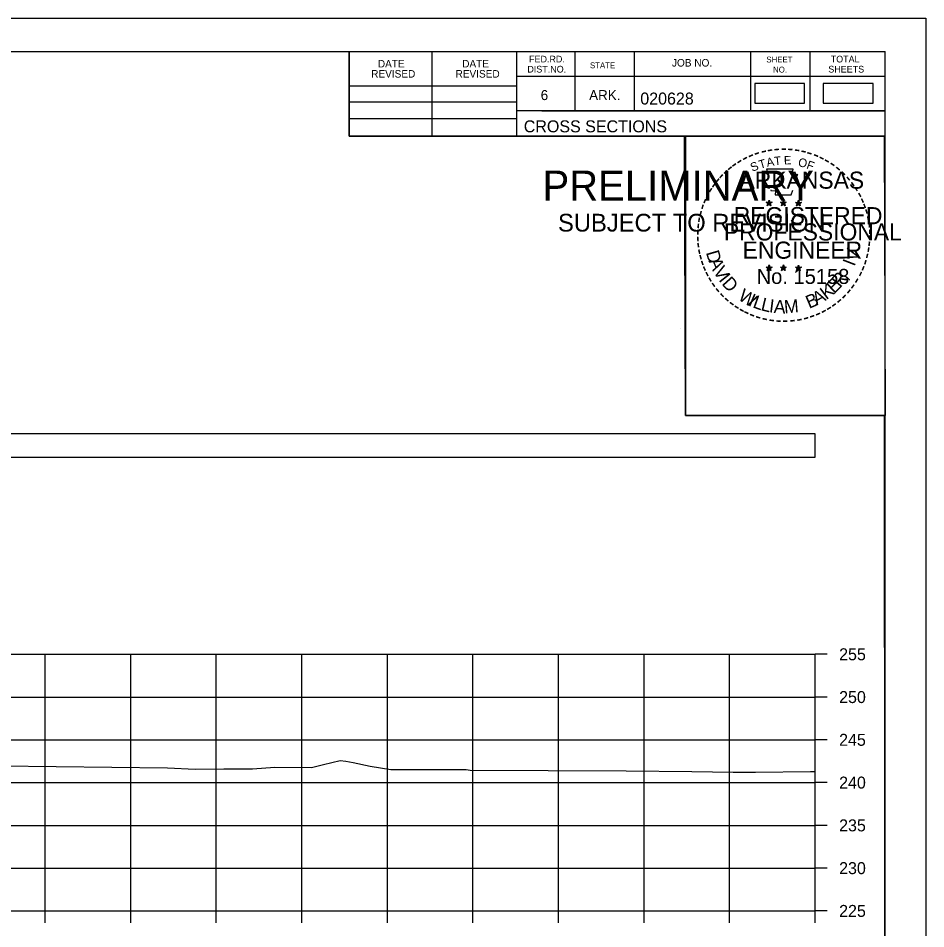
# Model space of a CAD drawing. Extents: x 1369627 to 1374022, y 380035 to 398173.
# Drawn here: x 1372155.4 to 1372261.5, y 383132.4 to 383238.8 of the extents above; entities that cross this region are included whole.
import ezdxf

# ---------------------------------------------------------------- set-up
doc = ezdxf.new("R2010")
doc.units = 0
for name, color, linetype in [('Default', 7, 'Continuous'), ('R_Axis', 7, 'Continuous'), ('R_Axis Annot', 7, 'Continuous'), ('R_Border', 7, 'Continuous'), ('R_Border PE', 7, 'Continuous'), ('R_Border Prem', 7, 'Continuous'), ('R_Exist Surface', 7, 'Continuous'), ('R_Grid', 7, 'Continuous'), ('R_No Plot', 7, 'Continuous')]:
    doc.layers.add(name, color=color, linetype=linetype)

msp = doc.modelspace()

# ---------------------------------------------------------------- linework, layer by layer
at = {"layer": 'Default'}
for points in [[(1372241.46, 383228.91), (1372247.3, 383228.91), (1372247.3, 383231.22), (1372241.46, 383231.22)], [(1372249.48, 383228.91), (1372255.32, 383228.91), (1372255.32, 383231.22), (1372249.48, 383231.22)], [(1371948.53, 383187.54), (1372248.53, 383187.54), (1372248.53, 383190.24), (1371948.53, 383190.24)]]:
    msp.add_lwpolyline(points, close=True, dxfattribs=at)
at = {"layer": 'R_Axis'}
for p, q in [((1372248.53, 383134.49), (1372248.53, 383164.49)), ((1372249.93, 383164.49), (1372248.53, 383164.49)), ((1372249.93, 383159.49), (1372248.53, 383159.49)), ((1372249.93, 383154.49), (1372248.53, 383154.49)), ((1372249.93, 383149.49), (1372248.53, 383149.49)), ((1372249.93, 383144.49), (1372248.53, 383144.49)), ((1372249.93, 383139.49), (1372248.53, 383139.49)), ((1371948.53, 383134.49), (1372248.53, 383134.49)), ((1372158.53, 383133.09), (1372158.53, 383134.49)), ((1372168.53, 383133.09), (1372168.53, 383134.49)), ((1372178.53, 383133.09), (1372178.53, 383134.49)), ((1372188.53, 383133.09), (1372188.53, 383134.49)), ((1372198.53, 383133.09), (1372198.53, 383134.49)), ((1372208.53, 383133.09), (1372208.53, 383134.49)), ((1372218.53, 383133.09), (1372218.53, 383134.49)), ((1372228.53, 383133.09), (1372228.53, 383134.49)), ((1372238.53, 383133.09), (1372238.53, 383134.49)), ((1372248.53, 383133.09), (1372248.53, 383134.49)), ((1372249.93, 383134.49), (1372248.53, 383134.49))]:
    msp.add_line(p, q, dxfattribs=at)
at = {"layer": 'R_Border'}
for p, q in [((1371940.53, 383234.95), (1372256.71, 383234.95)), ((1372194.07, 383225.07), (1372194.07, 383234.95)), ((1372203.75, 383225.07), (1372203.75, 383234.95)), ((1372213.61, 383234.95), (1372213.61, 383225.07)), ((1372220.45, 383234.95), (1372220.45, 383228.01)), ((1372227.39, 383234.95), (1372227.39, 383228.01)), ((1372240.97, 383234.95), (1372240.97, 383228.01)), ((1372247.91, 383234.95), (1372247.91, 383228.01)), ((1372256.71, 383029.49), (1372256.71, 383234.95)), ((1372256.71, 383232.01), (1372213.61, 383232.01)), ((1372256.71, 383232.03), (1372256.71, 383232.03)), ((1372194.07, 383230.93), (1372213.61, 383230.93)), ((1372194.07, 383229.07), (1372213.61, 383229.07)), ((1372194.07, 383227.13), (1372213.61, 383227.13)), ((1372256.71, 383228.01), (1372213.61, 383228.01)), ((1372216.57, 383228.01), (1372256.71, 383228.01)), ((1372256.71, 383225.07), (1372194.07, 383225.07))]:
    msp.add_line(p, q, dxfattribs=at)
at = {"layer": 'R_Border PE'}
for p, q in [((1372243.14, 383217.58), (1372243.1, 383217.32)), ((1372243.14, 383217.21), (1372243.14, 383217.58)), ((1372243.14, 383217.58), (1372243.19, 383217.33)), ((1372244.81, 383217.58), (1372244.77, 383217.32)), ((1372244.81, 383217.21), (1372244.81, 383217.58)), ((1372244.81, 383217.58), (1372244.86, 383217.33)), ((1372246.58, 383217.56), (1372246.54, 383217.31)), ((1372246.58, 383217.2), (1372246.58, 383217.56)), ((1372246.58, 383217.56), (1372246.63, 383217.31)), ((1372242.79, 383217.32), (1372243.14, 383217.21)), ((1372242.79, 383217.32), (1372243.05, 383217.28)), ((1372242.79, 383217.32), (1372243.03, 383217.2)), ((1372242.93, 383216.91), (1372243.14, 383217.21)), ((1372242.93, 383216.91), (1372243.05, 383217.16)), ((1372242.93, 383216.91), (1372243.14, 383217.13)), ((1372243.49, 383217.32), (1372243.14, 383217.21)), ((1372243.36, 383216.91), (1372243.14, 383217.21)), ((1372243.36, 383216.91), (1372243.14, 383217.13)), ((1372243.49, 383217.32), (1372243.2, 383217.27)), ((1372243.36, 383216.91), (1372243.22, 383217.2)), ((1372243.49, 383217.32), (1372243.29, 383217.22)), ((1372244.46, 383217.32), (1372244.81, 383217.21)), ((1372244.46, 383217.32), (1372244.72, 383217.28)), ((1372244.46, 383217.32), (1372244.7, 383217.2)), ((1372244.6, 383216.91), (1372244.81, 383217.21)), ((1372244.6, 383216.91), (1372244.72, 383217.16)), ((1372244.6, 383216.91), (1372244.81, 383217.13)), ((1372245.16, 383217.32), (1372244.81, 383217.21)), ((1372245.03, 383216.91), (1372244.81, 383217.21)), ((1372245.03, 383216.91), (1372244.81, 383217.13)), ((1372245.16, 383217.32), (1372244.87, 383217.27)), ((1372245.03, 383216.91), (1372244.89, 383217.2)), ((1372245.16, 383217.32), (1372244.96, 383217.22)), ((1372246.23, 383217.31), (1372246.58, 383217.2)), ((1372246.23, 383217.31), (1372246.48, 383217.26)), ((1372246.23, 383217.31), (1372246.47, 383217.19)), ((1372246.36, 383216.9), (1372246.58, 383217.2)), ((1372246.36, 383216.9), (1372246.49, 383217.15)), ((1372246.36, 383216.9), (1372246.58, 383217.12)), ((1372246.92, 383217.31), (1372246.58, 383217.2)), ((1372246.79, 383216.9), (1372246.58, 383217.2)), ((1372246.79, 383216.9), (1372246.58, 383217.12)), ((1372246.92, 383217.31), (1372246.64, 383217.26)), ((1372246.79, 383216.9), (1372246.65, 383217.19)), ((1372246.92, 383217.31), (1372246.72, 383217.21)), ((1372242.79, 383209.75), (1372243.14, 383209.64)), ((1372242.79, 383209.75), (1372243.04, 383209.7)), ((1372242.79, 383209.75), (1372243.03, 383209.63)), ((1372242.92, 383209.34), (1372243.14, 383209.64)), ((1372242.92, 383209.34), (1372243.05, 383209.58)), ((1372242.92, 383209.34), (1372243.14, 383209.56)), ((1372243.14, 383210), (1372243.1, 383209.75)), ((1372243.14, 383209.64), (1372243.14, 383210)), ((1372243.14, 383210), (1372243.19, 383209.75)), ((1372243.49, 383209.75), (1372243.14, 383209.64)), ((1372243.35, 383209.34), (1372243.14, 383209.64)), ((1372243.35, 383209.34), (1372243.14, 383209.55)), ((1372243.49, 383209.75), (1372243.2, 383209.7)), ((1372243.35, 383209.34), (1372243.22, 383209.63)), ((1372243.49, 383209.75), (1372243.28, 383209.65)), ((1372244.46, 383209.75), (1372244.81, 383209.64)), ((1372244.46, 383209.75), (1372244.71, 383209.7)), ((1372244.46, 383209.75), (1372244.7, 383209.63)), ((1372244.59, 383209.34), (1372244.81, 383209.64)), ((1372244.59, 383209.34), (1372244.72, 383209.58)), ((1372244.59, 383209.34), (1372244.81, 383209.56)), ((1372244.81, 383210), (1372244.77, 383209.75)), ((1372244.81, 383209.64), (1372244.81, 383210)), ((1372244.81, 383210), (1372244.86, 383209.75)), ((1372245.16, 383209.75), (1372244.81, 383209.64)), ((1372245.02, 383209.34), (1372244.81, 383209.64)), ((1372245.02, 383209.34), (1372244.81, 383209.55)), ((1372245.16, 383209.75), (1372244.87, 383209.7)), ((1372245.02, 383209.34), (1372244.88, 383209.63)), ((1372245.16, 383209.75), (1372244.95, 383209.65)), ((1372246.23, 383209.74), (1372246.58, 383209.63)), ((1372246.23, 383209.74), (1372246.48, 383209.69)), ((1372246.23, 383209.74), (1372246.46, 383209.62)), ((1372246.36, 383209.33), (1372246.58, 383209.63)), ((1372246.36, 383209.33), (1372246.49, 383209.57)), ((1372246.36, 383209.33), (1372246.57, 383209.55)), ((1372246.58, 383209.99), (1372246.53, 383209.74)), ((1372246.79, 383209.33), (1372246.57, 383209.54)), ((1372246.58, 383209.63), (1372246.58, 383209.99)), ((1372246.58, 383209.99), (1372246.62, 383209.74)), ((1372246.92, 383209.74), (1372246.58, 383209.63)), ((1372246.79, 383209.33), (1372246.58, 383209.63)), ((1372246.92, 383209.74), (1372246.64, 383209.69)), ((1372246.79, 383209.33), (1372246.65, 383209.62)), ((1372246.92, 383209.74), (1372246.72, 383209.64))]:
    msp.add_line(p, q, dxfattribs=at)
for points in [[(1372242.84, 383221.2), (1372243.1, 383220.37)], [(1372246.35, 383220.28), (1372246.49, 383220.56), (1372245.8, 383220.54), (1372245.95, 383221.2), (1372242.84, 383221.2)], [(1372243.33, 383218.78), (1372243.33, 383218.69), (1372243.89, 383218.67), (1372243.84, 383218.2), (1372245.71, 383218.2), (1372245.91, 383218.73)], [(1372243.14, 383217.58), (1372243.36, 383216.91), (1372242.79, 383217.32), (1372243.49, 383217.32), (1372242.93, 383216.91), (1372243.14, 383217.58)], [(1372244.81, 383217.58), (1372245.03, 383216.91), (1372244.46, 383217.32), (1372245.16, 383217.32), (1372244.6, 383216.91), (1372244.81, 383217.58)], [(1372246.58, 383217.56), (1372246.79, 383216.9), (1372246.23, 383217.31), (1372246.92, 383217.31), (1372246.36, 383216.9), (1372246.58, 383217.56)], [(1372243.14, 383210), (1372243.35, 383209.34), (1372242.79, 383209.75), (1372243.49, 383209.75), (1372242.92, 383209.34), (1372243.14, 383210)], [(1372244.81, 383210), (1372245.02, 383209.34), (1372244.46, 383209.75), (1372245.16, 383209.75), (1372244.59, 383209.34), (1372244.81, 383210)], [(1372246.58, 383209.99), (1372246.79, 383209.33), (1372246.23, 383209.74), (1372246.92, 383209.74), (1372246.36, 383209.33), (1372246.58, 383209.99)]]:
    msp.add_lwpolyline(points, dxfattribs=at)
for centre, radius in [((1372243.14, 383217.21), 0.172), ((1372243.14, 383217.21), 0.145), ((1372243.14, 383217.21), 0.116), ((1372243.14, 383217.21), 0.0991), ((1372243.14, 383217.21), 0.0747), ((1372243.14, 383217.21), 0.0495), ((1372243.14, 383217.21), 0.0296), ((1372244.81, 383217.21), 0.172), ((1372244.81, 383217.21), 0.145), ((1372244.81, 383217.21), 0.116), ((1372244.81, 383217.21), 0.0991), ((1372244.81, 383217.21), 0.0747), ((1372244.81, 383217.21), 0.0495), ((1372244.81, 383217.21), 0.0296), ((1372246.58, 383217.2), 0.172), ((1372246.58, 383217.2), 0.145), ((1372246.58, 383217.2), 0.116), ((1372246.58, 383217.2), 0.0991), ((1372246.58, 383217.2), 0.0747), ((1372246.58, 383217.2), 0.0495), ((1372246.58, 383217.2), 0.0296), ((1372243.14, 383209.64), 0.172), ((1372243.14, 383209.64), 0.145), ((1372243.14, 383209.64), 0.116), ((1372243.14, 383209.64), 0.0991), ((1372243.14, 383209.64), 0.0747), ((1372243.14, 383209.64), 0.0495), ((1372243.14, 383209.64), 0.0296), ((1372244.81, 383209.64), 0.172), ((1372244.81, 383209.64), 0.145), ((1372244.81, 383209.64), 0.116), ((1372244.81, 383209.64), 0.0991), ((1372244.81, 383209.64), 0.0747), ((1372244.81, 383209.64), 0.0495), ((1372244.81, 383209.64), 0.0296), ((1372246.57, 383209.63), 0.172), ((1372246.57, 383209.63), 0.145), ((1372246.57, 383209.63), 0.116), ((1372246.57, 383209.63), 0.0991), ((1372246.57, 383209.63), 0.0747), ((1372246.57, 383209.63), 0.0495), ((1372246.57, 383209.63), 0.0296)]:
    msp.add_circle(centre, radius, dxfattribs=at)
at = {"layer": 'R_Exist Surface'}
msp.add_lwpolyline([(1372153.3, 383151.43), (1372172.84, 383151.22), (1372176.06, 383151.07), (1372179.39, 383151.11), (1372182.77, 383151.11), (1372185.38, 383151.28), (1372189.67, 383151.26), (1372191.05, 383151.61), (1372193.02, 383152.09), (1372193.65, 383152), (1372194.54, 383151.82), (1372196.5, 383151.42), (1372198.91, 383151.03), (1372202.38, 383151.04), (1372207.75, 383151.03), (1372208.2, 383150.96), (1372226.42, 383150.88), (1372234.1, 383150.77), (1372238.95, 383150.71), (1372239.17, 383150.69), (1372241.57, 383150.72), (1372248, 383150.78), (1372248.53, 383150.78)], dxfattribs=at)
at = {"layer": 'R_Grid'}
for p, q in [((1371948.53, 383164.49), (1372248.53, 383164.49)), ((1372158.53, 383134.49), (1372158.53, 383164.49)), ((1372168.53, 383134.49), (1372168.53, 383164.49)), ((1372178.53, 383134.49), (1372178.53, 383164.49)), ((1372188.53, 383134.49), (1372188.53, 383164.49)), ((1372198.53, 383134.49), (1372198.53, 383164.49)), ((1372208.53, 383134.49), (1372208.53, 383164.49)), ((1372218.53, 383134.49), (1372218.53, 383164.49)), ((1372228.53, 383134.49), (1372228.53, 383164.49)), ((1372238.53, 383134.49), (1372238.53, 383164.49)), ((1372248.53, 383134.49), (1372248.53, 383164.49)), ((1371948.53, 383159.49), (1372248.53, 383159.49)), ((1371948.53, 383154.49), (1372248.53, 383154.49)), ((1371948.53, 383149.49), (1372248.53, 383149.49)), ((1371948.53, 383144.49), (1372248.53, 383144.49)), ((1371948.53, 383139.49), (1372248.53, 383139.49)), ((1371948.53, 383134.49), (1372248.53, 383134.49))]:
    msp.add_line(p, q, dxfattribs=at)
at = {"layer": 'R_No Plot'}
for p, q in [((1371928.13, 383238.84), (1372261.46, 383238.84)), ((1372232.74, 383202.61), (1372232.74, 383202.61))]:
    msp.add_line(p, q, dxfattribs=at)
for points in [[(1371928.12, 383238.84), (1372261.46, 383238.84), (1372261.46, 383025.5), (1371928.12, 383025.5)], [(1372174.45, 383234.95), (1372194.07, 383234.95), (1372194.07, 383225.07), (1372210.18, 383225.07), (1372233.38, 383225.07), (1372233.38, 383192.4), (1372256.59, 383192.4), (1372256.71, 383029.49), (1371940.53, 383029.49), (1371940.53, 383234.95)], [(1372233.24, 383225.07), (1372256.59, 383225.07), (1372256.73, 383192.4), (1372233.38, 383192.4)]]:
    msp.add_lwpolyline(points, close=True, dxfattribs=at)

# ---------------------------------------------------------------- texts
at = {"layer": 'R_Axis Annot'}
for s, p in [('255', (1372251.33, 383163.79)), ('250', (1372251.33, 383158.79)), ('245', (1372251.33, 383153.79)), ('240', (1372251.33, 383148.79)), ('235', (1372251.33, 383143.79)), ('230', (1372251.33, 383138.79)), ('225', (1372251.33, 383133.79))]:
    msp.add_text(s, height=1.4, dxfattribs=at).set_placement(p)
at = {"layer": 'R_Border'}
for s, height, p in [('DATE', 0.879, (1372197.41, 383233.08)), ('DATE', 0.879, (1372207.27, 383233.08)), ('FED.RD.', 0.782, (1372215.09, 383233.67)), ('STATE', 0.684, (1372222.21, 383232.99)), ('JOB NO.', 0.879, (1372231.79, 383233.19)), ('SHEET', 0.684, (1372242.83, 383233.67)), ('TOTAL', 0.782, (1372250.35, 383233.67)), ('REVISED', 0.879, (1372196.63, 383231.9)), ('REVISED', 0.879, (1372206.49, 383231.9)), ('DIST.NO.', 0.782, (1372214.89, 383232.49)), ('NO.', 0.684, (1372243.61, 383232.49)), ('SHEETS', 0.782, (1372250.07, 383232.49)), ('6', 1.17, (1372216.45, 383229.27)), ('ARK.', 1.172, (1372222.11, 383229.27)), ('020628', 1.4, (1372228.09, 383228.75)), ('CROSS SECTIONS', 1.4, (1372214.47, 383225.5))]:
    msp.add_text(s, height=height, rotation=360, dxfattribs=at).set_placement(p)
at = {"layer": 'R_Border PE'}
for s, height, rotation, p in [('-', 1.6, 24.3072, (1372240.95, 383222.06)), ('-', 1.6, 19.1761, (1372241.58, 383222.33)), ('-', 1.6, 13.6301, (1372242.33, 383222.57)), ('-', 1.6, 10.2193, (1372243.01, 383222.73)), ('-', 1.6, 5.8968, (1372243.74, 383222.84)), ('-', 1.6, 0.1862, (1372244.51, 383222.91)), ('-', 1.6, 357.743, (1372245.24, 383222.9)), ('-', 1.6, 352.1617, (1372245.98, 383222.84)), ('-', 1.6, 347.2049, (1372246.7, 383222.73)), ('-', 1.6, 342.3362, (1372247.33, 383222.57)), ('-', 1.6, 337.8551, (1372248.07, 383222.35)), ('-', 1.6, 36.2317, (1372239.14, 383220.98)), ('-', 1.6, 34.0636, (1372239.72, 383221.37)), ('-', 1.6, 28.7918, (1372240.32, 383221.74)), ('S', 1, 21.594, (1372241.19, 383220.88)), ('T', 1, 16.4036, (1372242.1, 383221.21)), ('A', 1, 11.2132, (1372242.93, 383221.46)), ('T', 1, 6.0228, (1372243.78, 383221.63)), ('E', 1, 0.8323, (1372244.88, 383221.74)), ('O', 1, 350.4515, (1372246.49, 383221.53)), ('F', 1, 340.0707, (1372247.44, 383221.3)), ('-', 1.6, 334.1211, (1372248.7, 383222.08)), ('-', 1.6, 329.6409, (1372249.28, 383221.8)), ('-', 1.6, 325.8627, (1372249.92, 383221.44)), ('-', 1.6, 42.9622, (1372238.23, 383220.18)), ('-', 1.6, 38.9507, (1372238.67, 383220.6)), ('ARKANSAS', 2, 360, (1372239.69, 383218.91)), ('-', 1.6, 320.5297, (1372250.53, 383221.01)), ('-', 1.6, 315.5786, (1372251.13, 383220.52)), ('-', 1.6, 50.6142, (1372237.38, 383219.22)), ('-', 1.6, 48.423, (1372237.78, 383219.7)), ('-', 1.6, 309.8797, (1372251.7, 383219.97)), ('-', 1.6, 306.6522, (1372252.22, 383219.37)), ('-', 1.6, 58.0706, (1372236.64, 383218.12)), ('-', 1.6, 54.2325, (1372236.97, 383218.65)), ('-', 1.4, 303.6753, (1372252.71, 383218.8)), ('-', 1.6, 67.7743, (1372236.07, 383216.9)), ('-', 1.6, 62.8713, (1372236.33, 383217.51)), ('-', 1.6, 299.6684, (1372253.03, 383218.19)), ('-', 1.6, 294.6628, (1372253.35, 383217.58)), ('-', 1.6, 72.3945, (1372235.85, 383216.27)), ('REGISTERED', 2, 360, (1372239.01, 383214.76)), ('-', 1.6, 290.5728, (1372253.61, 383217.01)), ('-', 1.6, 285.1233, (1372253.84, 383216.43)), ('-', 1.6, 81.2013, (1372235.52, 383214.84)), ('-', 1.6, 75.461, (1372235.66, 383215.55)), ('-', 1.6, 280.5493, (1372254.04, 383215.68)), ('-', 1.6, 85.1863, (1372235.45, 383214.15)), ('PROFESSIONAL', 2, 360, (1372237.86, 383212.86)), ('-', 1.6, 276.5962, (1372254.21, 383214.92)), ('-', 1.6, 94.1959, (1372235.46, 383212.72)), ('-', 1.6, 89.0622, (1372235.42, 383213.45)), ('-', 1.6, 274.3301, (1372254.27, 383214.19)), ('-', 1.6, 269.9407, (1372254.3, 383213.56)), ('-', 1.6, 98.9479, (1372235.53, 383212.06)), ('ENGINEER', 2, 360, (1372240.05, 383210.73)), ('-', 1.6, 263.5172, (1372254.28, 383212.9)), ('-', 1.6, 101.7149, (1372235.66, 383211.32)), ('-', 1.6, 105.4578, (1372235.83, 383210.73)), ('D', 1.54, 286.2848, (1372235.75, 383211.46)), ('V', 1.54, 72.6573, (1372253.35, 383210.3)), ('-', 1.6, 255.7626, (1372254.1, 383211.56)), ('-', 1.6, 260.9953, (1372254.21, 383212.24)), ('-', 1.6, 109.0874, (1372236.04, 383210.1)), ('A', 1.54, 292.7835, (1372236.05, 383210.46)), ('I', 1.54, 69.0301, (1372253.12, 383209.76)), ('-', 1.6, 252.8681, (1372253.92, 383210.84)), ('-', 1.6, 114.0643, (1372236.3, 383209.5)), ('-', 1.6, 115.7289, (1372236.6, 383208.88)), ('V', 1.54, 300.7936, (1372236.56, 383209.28)), ('I', 1.54, 308.3502, (1372237.19, 383208.24)), ('No. 15158', 1.757, 360, (1372241.69, 383207.78)), ('R', 1.54, 50.3651, (1372251.47, 383207.27)), ('-', 1.6, 244.6197, (1372253.43, 383209.54)), ('-', 1.6, 247.8887, (1372253.7, 383210.17)), ('-', 1.6, 120.4471, (1372236.96, 383208.3)), ('D', 1.54, 311.9774, (1372237.54, 383207.78)), ('E', 1.54, 44.0175, (1372250.74, 383206.57)), (',', 1.54, 57.4684, (1372252.2, 383208.16)), ('-', 1.6, 239.0712, (1372253.04, 383208.79)), ('-', 1.6, 125.8934, (1372237.36, 383207.74)), ('-', 1.6, 130.7181, (1372237.82, 383207.18)), ('W', 1.54, 328.0731, (1372239.42, 383206.01)), ('A', 1.54, 28.9042, (1372248.71, 383205.24)), ('K', 1.54, 36.9143, (1372249.83, 383205.88)), ('-', 1.6, 231.2538, (1372252.21, 383207.57)), ('-', 1.6, 233.8452, (1372252.64, 383208.14)), ('-', 1.6, 134.2238, (1372238.34, 383206.64)), ('-', 1.6, 138.9338, (1372238.86, 383206.18)), ('I', 1.54, 336.6877, (1372240.61, 383205.3)), ('L', 1.54, 340.3149, (1372241.14, 383205.06)), ('L', 1.54, 346.6625, (1372242.1, 383204.71)), ('I', 1.54, 353.0101, (1372243.09, 383204.48)), ('A', 1.54, 356.6373, (1372243.66, 383204.39)), ('M', 1.54, 4.6473, (1372244.95, 383204.33)), ('B', 1.54, 22.8589, (1372247.82, 383204.86)), ('-', 1.6, 221.0851, (1372251.21, 383206.5)), ('-', 1.6, 225.7653, (1372251.73, 383207.01)), ('-', 1.6, 144.6463, (1372239.42, 383205.77)), ('-', 1.6, 148.0898, (1372239.98, 383205.4)), ('-', 1.6, 151.5704, (1372240.56, 383205.07)), ('-', 1.6, 207.3568, (1372249.57, 383205.29)), ('-', 1.6, 212.2491, (1372250.12, 383205.64)), ('-', 1.6, 215.7363, (1372250.66, 383206.03)), ('-', 1.6, 154.6002, (1372241.08, 383204.83)), ('-', 1.6, 158.5612, (1372241.71, 383204.57)), ('-', 1.6, 162.7983, (1372242.39, 383204.36)), ('-', 1.6, 167.5555, (1372243.11, 383204.2)), ('AAMU', 0.00002, 360, (1372244.74, 383204.33)), ('-', 1.6, 191.2858, (1372246.92, 383204.26)), ('-', 1.6, 195.4743, (1372247.65, 383204.46)), ('-', 1.6, 199.4643, (1372248.31, 383204.7)), ('-', 1.6, 204.2516, (1372248.94, 383204.97)), ('-', 1.6, 173.1155, (1372243.88, 383204.09)), ('-', 1.6, 176.5183, (1372244.63, 383204.03)), ('-', 1.6, 181.5918, (1372245.37, 383204.05)), ('-', 1.6, 185.8167, (1372246.18, 383204.13))]:
    msp.add_text(s, height=height, rotation=rotation, dxfattribs=at).set_placement(p)
at = {"layer": 'R_Border Prem'}
for s, height, p in [('PRELIMINARY', 3.5, (1372216.66, 383217.53)), ('DWB', 0.01, (1372217.41, 383219.38)), ('SUBJECT TO REVISION', 2.0751, (1372218.47, 383213.9))]:
    msp.add_text(s, height=height, rotation=360, dxfattribs=at).set_placement(p)

doc.saveas('drawing.dxf')
